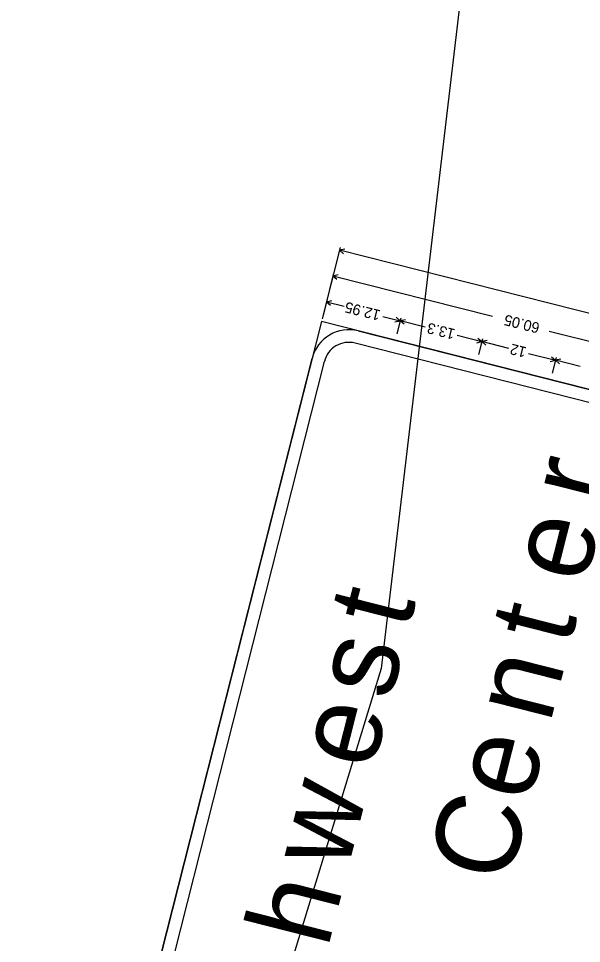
# Model space of a CAD drawing. Extents: x 670257 to 671518, y 737783 to 738188.
# Drawn here: x 671428.94 to 671441.92, y 737869.12 to 737890.44 of the extents above; entities that cross this region are included whole.
import ezdxf

# ---------------------------------------------------------------- set-up
doc = ezdxf.new("R2010")
doc.units = 0
doc.layers.add('R_Border', color=7, linetype='Continuous')
doc.layers.add('R_SIGN', color=7, linetype='Continuous')

msp = doc.modelspace()

# ---------------------------------------------------------------- linework, layer by layer
at = {"layer": 'R_Border'}
msp.add_lwpolyline([(671439.312, 737892.481), (671437.298, 737875.458), (671422.316, 737826.495)], dxfattribs=at)
at = {"layer": 'R_SIGN'}
for p, q in [((671436.355, 737885.159), (671435.938, 737883.514)), ((671436.461, 737885.125), (671436.34, 737885.099)), ((671442.464, 737883.546), (671436.34, 737885.099)), ((671436.433, 737885.018), (671436.34, 737885.099)), ((671436.203, 737884.561), (671436.112, 737884.202)), ((671436.309, 737884.527), (671436.188, 737884.501)), ((671439.867, 737883.568), (671436.188, 737884.501)), ((671436.282, 737884.42), (671436.188, 737884.501)), ((671436.052, 737883.962), (671435.961, 737883.603)), ((671436.157, 737883.929), (671436.037, 737883.903)), ((671436.45, 737883.798), (671436.037, 737883.903)), ((671436.13, 737883.822), (671436.037, 737883.903)), ((671437.342, 737883.572), (671437.739, 737883.471)), ((671437.618, 737883.445), (671437.739, 737883.471)), ((671437.645, 737883.552), (671437.739, 737883.471)), ((671437.754, 737883.531), (671437.663, 737883.172)), ((671437.859, 737883.497), (671437.739, 737883.471)), ((671438.312, 737883.326), (671437.739, 737883.471)), ((671437.832, 737883.39), (671437.739, 737883.471)), ((671441.176, 737883.236), (671445.053, 737882.253)), ((671439.05, 737883.138), (671439.623, 737882.993)), ((671439.53, 737883.074), (671439.623, 737882.993)), ((671439.639, 737883.053), (671439.548, 737882.694)), ((671439.744, 737883.019), (671439.623, 737882.993)), ((671439.503, 737882.967), (671439.623, 737882.993)), ((671440.246, 737882.835), (671439.623, 737882.993)), ((671439.717, 737882.912), (671439.623, 737882.993)), ((671440.697, 737882.721), (671441.32, 737882.563)), ((671441.226, 737882.643), (671441.32, 737882.563)), ((671441.335, 737882.622), (671441.244, 737882.264)), ((671441.44, 737882.589), (671441.32, 737882.563)), ((671441.199, 737882.536), (671441.32, 737882.563)), ((671441.892, 737882.418), (671441.32, 737882.563)), ((671441.413, 737882.482), (671441.32, 737882.563))]:
    msp.add_line(p, q, dxfattribs=at)
for points in [[(671442.192, 737854.783), (671448.645, 737880.227), (671435.923, 737883.454), (671429.469, 737858.01), (671442.192, 737854.783), (671442.192, 737854.783)], [(671436.771, 737883.239), (671447.797, 737880.442)], [(671447.725, 737880.16), (671436.699, 737882.956)], [(671429.685, 737858.858), (671435.708, 737882.606)], [(671435.99, 737882.534), (671429.967, 737858.786)]]:
    msp.add_lwpolyline(points, dxfattribs=at)
for radius in [0.875, 0.583]:
    msp.add_arc((671436.556, 737882.391), radius, 75.7686, 165.7688, dxfattribs=at)

# ---------------------------------------------------------------- texts
for s, height, rotation, p in [('12.95', 0.2469, 165.7688, (671437.301, 737883.709)), ('60.05', 0.2469, 165.7688, (671440.973, 737883.415)), ('13.3', 0.2469, 165.7688, (671439.021, 737883.273)), ('12', 0.2469, 165.7688, (671440.667, 737882.856)), ('r', 1.944, 75.7686, (671442.468, 737879.196)), ('e', 1.944, 75.7686, (671442.004, 737877.368)), ('t', 1.944, 75.7686, (671437.926, 737876.316)), ('t', 1.944, 75.7686, (671441.646, 737875.954)), ('s', 1.944, 75.7686, (671437.515, 737874.695)), ('n', 1.944, 75.7686, (671441.192, 737874.164)), ('e', 1.944, 75.7686, (671437.104, 737873.074)), ('e', 1.944, 75.7686, (671440.728, 737872.336)), ('w', 1.944, 75.7686, (671436.521, 737870.775)), ('C', 1.944, 75.7686, (671440.25, 737870.451)), ('h', 1.944, 75.7686, (671436.067, 737868.984))]:
    msp.add_text(s, height=height, rotation=rotation, dxfattribs=at).set_placement(p)

doc.saveas('drawing.dxf')
